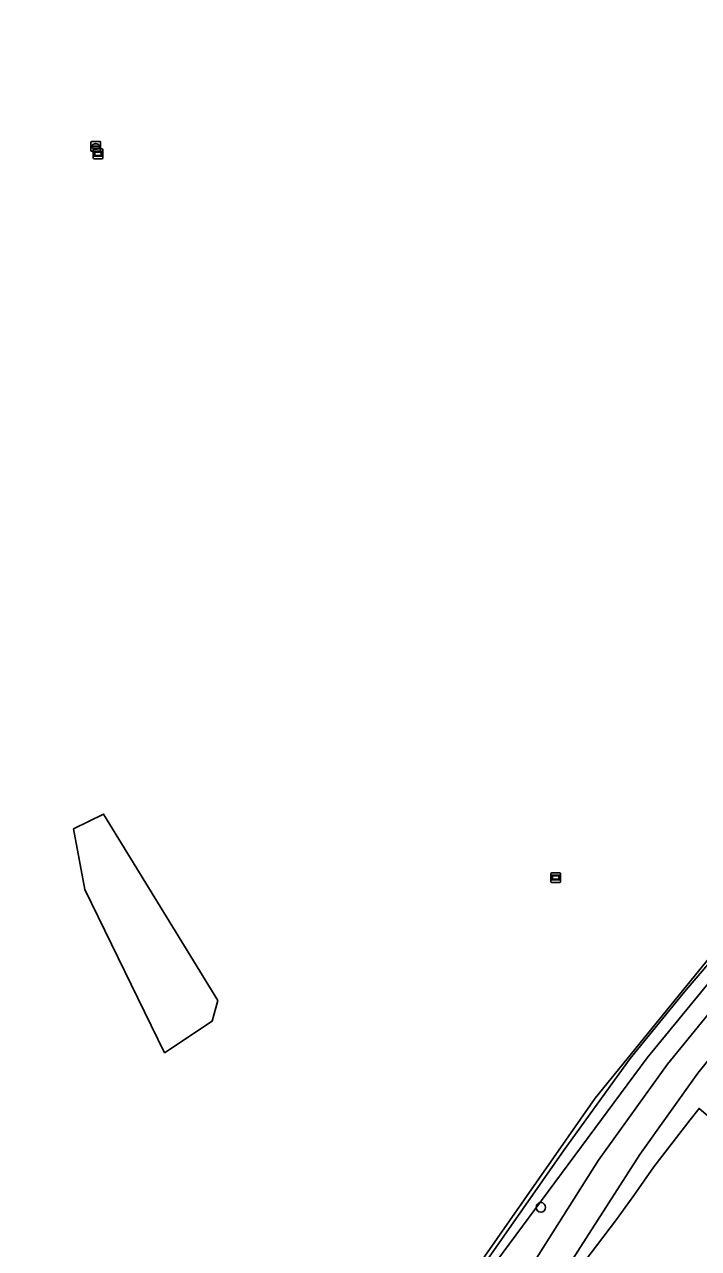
# Model space of a CAD drawing. Extents: x 164494 to 166241, y 382475 to 384495.
# Drawn here: x 165163.4 to 165232.2, y 383132.9 to 383258 of the extents above; entities that cross this region are included whole.
import ezdxf

# ---------------------------------------------------------------- set-up
doc = ezdxf.new("R2010")
doc.units = 0
for name, color, linetype in [('IMGEO_Boom', 7, 'Continuous'), ('IMGEO_Bouwland', 7, 'Continuous'), ('IMGEO_Erf', 7, 'Continuous'), ('IMGEO_Grasland_overig', 7, 'Continuous'), ('IMGEO_Loofbos', 7, 'Continuous'), ('IMGEO_Rijbaan_lokaal_halfverhard', 7, 'Continuous'), ('IMGEO_Rioolput', 7, 'Continuous'), ('IMGEO_Verklikker', 7, 'Continuous'), ('IMGEO_Waterloop', 7, 'Continuous')]:
    doc.layers.add(name, color=color, linetype=linetype)

msp = doc.modelspace()

# ---------------------------------------------------------------- linework, layer by layer
at = {"layer": 'IMGEO_Boom'}
msp.add_circle((165216.09, 383137.1), 0.489, dxfattribs=at)
at = {"layer": 'IMGEO_Bouwland'}
msp.add_lwpolyline([(165208.62, 383129.64), (165221.63, 383148.27), (165235.88, 383165.81), (165243.09, 383174.04), (165249.4, 383180.04), (165264.13, 383195.59), (165272.13, 383206.26), (165294.98, 383238.21), (165296.13, 383241.77), (165296.52, 383246.31), (165295.34, 383250), (165288.65, 383264.32), (165282.74, 383276.07), (165276.55, 383287.95), (165271.73, 383295.45), (165268.1, 383301.68), (165264.53, 383307.12), (165262.21, 383310.58), (165254, 383321.87), (165240.26, 383339.36), (165221.15, 383362.32), (165211.1, 383374.04), (165206.52, 383383.04)], dxfattribs=at)
msp.add_lwpolyline([(165177.67, 383152.9), (165169.55, 383169.59), (165168.39, 383175.79), (165171.46, 383177.28), (165183.1, 383158.25), (165182.55, 383156.14)], close=True, dxfattribs=at)
at = {"layer": 'IMGEO_Erf'}
msp.add_lwpolyline([(165268.36, 383116.74), (165247.72, 383134.08), (165232.93, 383146.62), (165232.24, 383147.21), (165231.32, 383146.06), (165227.61, 383141.23), (165225.58, 383138.3), (165223.8, 383135.85), (165221.76, 383133.17), (165217.74, 383127.91)], dxfattribs=at)
at = {"layer": 'IMGEO_Grasland_overig'}
for points in [[(165206.52, 383383.04), (165211.1, 383374.04), (165221.15, 383362.32), (165240.26, 383339.36), (165254, 383321.87), (165262.21, 383310.58), (165264.53, 383307.12), (165268.1, 383301.68), (165271.73, 383295.45), (165276.55, 383287.95), (165282.74, 383276.07), (165288.65, 383264.32), (165295.34, 383250), (165296.52, 383246.31), (165296.13, 383241.77), (165294.98, 383238.21), (165272.13, 383206.26), (165264.13, 383195.59), (165249.4, 383180.04), (165243.09, 383174.04), (165235.88, 383165.81), (165221.63, 383148.27), (165208.62, 383129.64)], [(165210.68, 383382.82), (165216.71, 383371.96), (165227.79, 383359.88), (165245.43, 383337.7), (165259.63, 383318.64), (165269.27, 383304.96), (165278.83, 383288.97), (165297.71, 383252.3), (165298.61, 383250), (165299.55, 383247.59), (165299.56, 383247.19), (165299.71, 383242.77), (165299.29, 383241.73), (165298.1, 383238.79), (165282.4, 383216.51), (165271.84, 383201.86), (165264.61, 383193.36), (165246.45, 383174.39), (165237.82, 383165.67), (165226.93, 383152.39), (165210.82, 383130.6)], [(165210.09, 383131.01), (165218.46, 383142.98), (165225.22, 383152.32), (165230.75, 383159.11), (165235.92, 383165.18), (165237.1, 383166.57), (165247.6, 383177.07), (165255.01, 383184.17), (165258.15, 383187.46), (165263.6, 383193.55), (165270.83, 383202.49), (165277.63, 383212.19), (165280.02, 383215.37), (165283.26, 383220.44), (165285.8, 383223.84), (165289.2, 383229.34), (165294.12, 383236.39), (165296.93, 383241.33), (165297.65, 383246.19), (165296.33, 383250), (165295.84, 383251.43), (165277.18, 383287.98)], [(165211.27, 383124.97), (165221.98, 383141.91), (165229.01, 383151.75), (165234.16, 383158.04), (165236.08, 383159.95), (165237.38, 383161.51), (165239.47, 383164.03), (165241.99, 383166.4), (165244.32, 383168.93), (165256.58, 383180.86), (165266.39, 383192.1), (165268.48, 383194.82), (165271.28, 383197.97), (165278.5, 383207.39), (165281.41, 383211.62), (165283.85, 383215.8), (165286.16, 383218.55), (165287.74, 383220.71), (165289.79, 383224.2), (165292.71, 383228.62), (165294.86, 383231.27), (165300.11, 383239.48)], [(165301.1, 383233.5), (165294.45, 383224.95), (165273.9, 383196.62), (165269.53, 383190.91), (165266.52, 383187.24), (165262.08, 383182.29), (165253.04, 383172.85), (165249.5, 383169.5), (165246.23, 383165.97), (165242.87, 383162.82), (165240.74, 383160.44), (165239.08, 383158.89), (165238.62, 383158.37), (165234.41, 383153.64), (165232.13, 383150.82), (165226.21, 383142.5), (165218.7, 383130.81)], [(165217.74, 383127.91), (165221.76, 383133.17), (165223.8, 383135.85), (165225.58, 383138.3), (165227.61, 383141.23), (165231.32, 383146.06), (165232.24, 383147.21)]]:
    msp.add_lwpolyline(points, dxfattribs=at)
at = {"layer": 'IMGEO_Loofbos'}
msp.add_lwpolyline([(165177.67, 383152.9), (165182.55, 383156.14), (165183.1, 383158.25), (165171.46, 383177.28), (165168.39, 383175.79), (165169.55, 383169.59)], close=True, dxfattribs=at)
at = {"layer": 'IMGEO_Rijbaan_lokaal_halfverhard'}
for points in [[(165300.11, 383239.48), (165294.86, 383231.27), (165292.71, 383228.62), (165289.79, 383224.2), (165287.74, 383220.71), (165286.16, 383218.55), (165283.85, 383215.8), (165281.41, 383211.62), (165278.5, 383207.39), (165271.28, 383197.97), (165268.48, 383194.82), (165266.39, 383192.1), (165256.58, 383180.86), (165244.32, 383168.93), (165241.99, 383166.4), (165239.47, 383164.03), (165237.38, 383161.51), (165236.08, 383159.95), (165234.16, 383158.04), (165229.01, 383151.75), (165221.98, 383141.91), (165211.27, 383124.97)], [(165232.13, 383150.82), (165234.41, 383153.64), (165238.62, 383158.37), (165239.08, 383158.89), (165240.74, 383160.44), (165242.87, 383162.82), (165246.23, 383165.97), (165249.5, 383169.5), (165253.04, 383172.85), (165262.08, 383182.29), (165266.52, 383187.24), (165269.53, 383190.91), (165273.9, 383196.62), (165294.45, 383224.95), (165301.1, 383233.5)], [(165177.63, 383081.87), (165174.96, 383079.68), (165165.26, 383072.66), (165157.7, 383067.66), (165153.38, 383064.63), (165150.95, 383062.46), (165145.27, 383058.94), (165147.97, 383055.13), (165152.79, 383059.07), (165161.61, 383065.76), (165168.79, 383071.02), (165181.4, 383080.25), (165183.37, 383082.04), (165188.28, 383087.23), (165199.81, 383103.29), (165201.6, 383105.79), (165218.7, 383130.81), (165226.21, 383142.5), (165232.13, 383150.82)]]:
    msp.add_lwpolyline(points, dxfattribs=at)
at = {"layer": 'IMGEO_Rioolput'}
for p, q in [((165170.15, 383245.07), (165170.15, 383245.92)), ((165170.23, 383246), (165171.08, 383246)), ((165170.64, 383245.78), (165170.67, 383245.78)), ((165171.15, 383245.92), (165171.15, 383245.07)), ((165171.08, 383245), (165170.23, 383245)), ((165170.41, 383245.49), (165170.41, 383245.5)), ((165170.45, 383245.54), (165170.85, 383245.54)), ((165170.85, 383245.45), (165170.45, 383245.45)), ((165170.66, 383245.22), (165170.64, 383245.22)), ((165170.9, 383245.5), (165170.9, 383245.49))]:
    msp.add_line(p, q, dxfattribs=at)
for points in [[(165170.15, 383245.07), (165170.15, 383245.92)], [(165170.23, 383246), (165171.08, 383246)], [(165171.15, 383245.92), (165171.15, 383245.07)], [(165171.08, 383245), (165170.23, 383245)]]:
    msp.add_lwpolyline(points, dxfattribs=at)
for centre, radius, start, end in [((165170.23, 383245.92), 0.0765, 91.552, 178.448), ((165170.23, 383245.92), 0.0765, 91.552, 178.448), ((165171.08, 383245.92), 0.0765, 1.552, 88.448), ((165171.08, 383245.92), 0.0765, 1.552, 88.448), ((165170.23, 383245.07), 0.0765, 181.552, 268.448), ((165170.23, 383245.07), 0.0765, 181.552, 268.448), ((165170.45, 383245.5), 0.0403, 85.8775, 175.7526), ((165170.45, 383245.49), 0.0366, 178.938, 274.7102), ((165170.86, 383245.5), 0.0386, 1.7309, 96.639), ((165170.85, 383245.5), 0.043, 264.8664, 352.4533), ((165171.08, 383245.07), 0.0765, 271.552, 358.448), ((165171.08, 383245.07), 0.0765, 271.552, 358.448)]:
    msp.add_arc(centre, radius, start, end, dxfattribs=at)
for centre, major_axis, ratio, start_param, end_param in [((165170.64, 383245.5), (-0.387, 0.002), 0.722429, 4.712389, 7.853982), ((165170.66, 383245.5), (-0.39, 0.002), 0.717154, 1.570796, 4.712389)]:
    msp.add_ellipse(centre, major_axis=major_axis, ratio=ratio, start_param=start_param, end_param=end_param, dxfattribs=at)
at = {"layer": 'IMGEO_Verklikker'}
for p, q in [((165170.4, 383244.34), (165170.4, 383245.14)), ((165170.4, 383245.14), (165170.4, 383244.34)), ((165170.5, 383245.24), (165171.29, 383245.24)), ((165171.29, 383245.24), (165170.5, 383245.24)), ((165171.39, 383245.14), (165171.39, 383244.34)), ((165171.39, 383244.34), (165171.39, 383245.14)), ((165171.29, 383244.24), (165170.5, 383244.24)), ((165170.5, 383244.24), (165171.29, 383244.24)), ((165217.12, 383170.4), (165217.12, 383171.19)), ((165217.12, 383171.19), (165217.12, 383170.4)), ((165217.22, 383171.29), (165218.01, 383171.29)), ((165218.01, 383171.29), (165217.22, 383171.29)), ((165218.11, 383171.19), (165218.11, 383170.4)), ((165218.11, 383170.4), (165218.11, 383171.19)), ((165218.01, 383170.3), (165217.22, 383170.3)), ((165217.22, 383170.3), (165218.01, 383170.3))]:
    msp.add_line(p, q, dxfattribs=at)
for points in [[(165170.5, 383244.97), (165171.29, 383244.97), (165171.29, 383244.51), (165170.5, 383244.51), (165170.5, 383244.97)], [(165170.56, 383244.91), (165170.56, 383244.57), (165171.22, 383244.57), (165171.22, 383244.91), (165170.56, 383244.91)], [(165217.22, 383171.03), (165218.01, 383171.03), (165218.01, 383170.56), (165217.22, 383170.56), (165217.22, 383171.03)], [(165217.28, 383170.96), (165217.28, 383170.63), (165217.94, 383170.63), (165217.94, 383170.96), (165217.28, 383170.96)]]:
    msp.add_lwpolyline(points, dxfattribs=at)
for centre, start, end in [((165170.5, 383245.14), 90, 180), ((165170.5, 383245.14), 90, 180), ((165171.29, 383245.14), 0, 90), ((165171.29, 383245.14), 360, 90), ((165170.5, 383244.34), 180, 270), ((165170.5, 383244.34), 180, 270), ((165171.29, 383244.34), 270, 0), ((165171.29, 383244.34), 270, 0), ((165217.22, 383171.19), 90, 180), ((165217.22, 383171.19), 90, 180), ((165218.01, 383171.19), 0, 90), ((165218.01, 383171.19), 360, 90), ((165217.22, 383170.4), 180, 270), ((165217.22, 383170.4), 180, 270), ((165218.01, 383170.4), 270, 0), ((165218.01, 383170.4), 270, 0)]:
    msp.add_arc(centre, 0.1, start, end, dxfattribs=at)
at = {"layer": 'IMGEO_Waterloop'}
for points in [[(165210.82, 383130.6), (165226.93, 383152.39), (165237.82, 383165.67), (165246.45, 383174.39), (165264.61, 383193.36), (165271.84, 383201.86), (165282.4, 383216.51), (165298.1, 383238.79), (165299.29, 383241.73), (165299.71, 383242.77), (165299.56, 383247.19), (165299.55, 383247.59), (165298.61, 383250), (165297.71, 383252.3), (165278.83, 383288.97), (165269.27, 383304.96), (165259.63, 383318.64), (165245.43, 383337.7), (165227.79, 383359.88), (165216.71, 383371.96), (165210.68, 383382.82)], [(165277.18, 383287.98), (165295.84, 383251.43), (165296.33, 383250), (165297.65, 383246.19), (165296.93, 383241.33), (165294.12, 383236.39), (165289.2, 383229.34), (165285.8, 383223.84), (165283.26, 383220.44), (165280.02, 383215.37), (165277.63, 383212.19), (165270.83, 383202.49), (165263.6, 383193.55), (165258.15, 383187.46), (165255.01, 383184.17), (165247.6, 383177.07), (165237.1, 383166.57), (165235.92, 383165.18), (165230.75, 383159.11), (165225.22, 383152.32), (165218.46, 383142.98), (165210.09, 383131.01)]]:
    msp.add_lwpolyline(points, dxfattribs=at)

doc.saveas('drawing.dxf')
